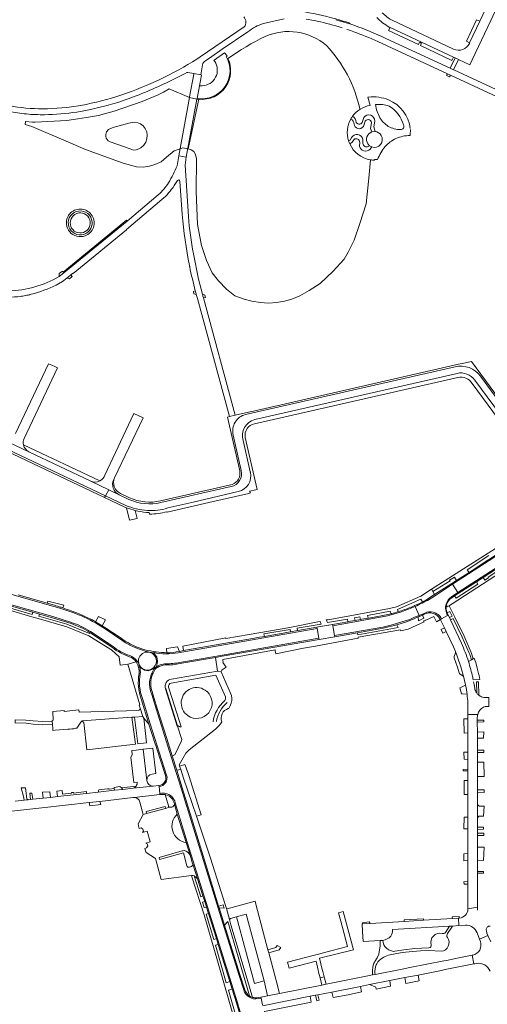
# Model space of a CAD drawing. Header units: metres. Extents: x 166325 to 190320, y 381923 to 404576.
# Tile 376 of 656: x 176731 to 176968, y 385651 to 386149. Entities that reach past the tile are written whole.
import ezdxf

# ---------------------------------------------------------------- set-up
doc = ezdxf.new("R2010")
doc.units = ezdxf.units.M
for name, color, linetype, lineweight in [('B-WE-OG-WATER_MEER-GV', 8, 'Continuous', 18), ('B-WE-VH-VERHARDING_ASFALT-GV', 8, 'Continuous', 18), ('B-WE-VH-VERHARDING_BETONSTRAATSTEEN-GV', 8, 'Continuous', 18), ('B-WE-VH-VERHARDING_STRAATBAKSTEEN-GV', 8, 'Continuous', 18)]:
    doc.layers.add(name, color=color, linetype=linetype, lineweight=lineweight)

msp = doc.modelspace()

# ---------------------------------------------------------------- linework, layer by layer
at = {"layer": 'B-WE-OG-WATER_MEER-GV'}
for points in [[(176886.45, 386135.865, 0.2889696), (176855.454, 386140.456)], [(176855.454, 386140.456, 0.0431384), (176836.659, 386129.339)], [(176903.381, 386103.833, 0.1350663), (176886.45, 386135.865)], [(176836.659, 386129.339, -0.261306), (176835.6, 386115.145)], [(176835.6, 386115.145, -0.2814856), (176821.843, 386108.728)], [(176899.719, 386100.088, -0.092934), (176903.434, 386103.591)], [(176897.682, 386087.659, -0.207107), (176898.821, 386098.691)], [(176899.719, 386100.088, 0.0310782), (176898.821, 386098.691)], [(176900.442, 386096.11, 0.6963696), (176905.137, 386094.925)], [(176898.276, 386086.105, -0.0308135), (176897.682, 386087.659)], [(176904.917, 386088.405, 0.7024788), (176899.193, 386089.282)], [(176900.436, 386088.352, -0.6466564), (176903.304, 386086.891)], [(176908.702, 386078.08, -0.2501816), (176898.276, 386086.105)]]:
    msp.add_lwpolyline(points, format="xyb", dxfattribs=at)
at = {"layer": 'B-WE-OG-WATER_MEER-GV', "flags": 128}
for points in [[(176821.843, 386108.728), (176820.965, 386108.792), (176817.15, 386109.508), (176806.863, 386114.052), (176804.087, 386112.328), (176801.338, 386111.009), (176793.317, 386107.492), (176779.088, 386102.625), (176771.17, 386100.512), (176765.147, 386099.408), (176760.753, 386098.748), (176755.122, 386097.901), (176739.094, 386097.152), (176737.831, 386097.124), (176734.224, 386097.38), (176734.025, 386095.976), (176737.441, 386094.935), (176754.722, 386087.536), (176764.561, 386083.292), (176783.554, 386076.296), (176790.425, 386074.569), (176793.669, 386074.375), (176797.008, 386074.851), (176799.68, 386075.614), (176802.828, 386077.046), (176805.5, 386079.339), (176809.411, 386082.683), (176812.416, 386083.682), (176813.894, 386084.113), (176816.346, 386083.673), (176816.566, 386083.633)], [(176775.129, 386092.25), (176776.274, 386093.397), (176777.181, 386093.827), (176779.089, 386094.59), (176786.485, 386096.592), (176789.204, 386097.068), (176791.065, 386096.827), (176792.449, 386096.3), (176793.832, 386095.295), (176794.787, 386093.955), (176795.598, 386092.185), (176795.837, 386090.511), (176795.646, 386088.647), (176795.122, 386086.974), (176794.025, 386085.397), (176792.594, 386084.059), (176791.496, 386083.534), (176790.209, 386083.057), (176788.825, 386083.01), (176787.107, 386083.633), (176777.134, 386087.084), (176776.084, 386087.706), (176775.082, 386088.998), (176774.891, 386089.955), (176774.891, 386090.864)]]:
    msp.add_lwpolyline(points, close=True, dxfattribs=at)
for points in [[(176821.843, 386108.728), (176816.566, 386083.633), (176817.997, 386083.154), (176819.428, 386082.292), (176820.287, 386080.666), (176820.682, 386078.59), (176820.571, 386062.027), (176821.221, 386045.356), (176823.282, 386034.761), (176825.763, 386027.207), (176828.736, 386020.885), (176831.832, 386016.752), (176835.882, 386012.606), (176840.133, 386009.316), (176844.785, 386007.544), (176848.779, 386006.543), (176852.872, 386005.826), (176857.257, 386005.582), (176861.172, 386005.915), (176865.281, 386006.531), (176868.918, 386007.535), (176873.04, 386009.199), (176877.652, 386011.905), (176883.228, 386015.456), (176889.898, 386021.807), (176895.398, 386027.88), (176897.539, 386031.378), (176899.625, 386035.686), (176900.474, 386037.438), (176903.436, 386045.782), (176906.513, 386055.743), (176907.98, 386068.714), (176908.702, 386078.08)], [(176903.434, 386103.591), (176903.381, 386103.833)], [(176905.439, 386099.456), (176904.781, 386097.473)], [(176909.242, 386096.766), (176908.832, 386093.849), (176909.349, 386092.143), (176911.038, 386092.376), (176910.379, 386094.824), (176910.876, 386097.622)], [(176898.276, 386086.105), (176899.39, 386086.866), (176900.436, 386088.352)], [(176904.887, 386086.737), (176904.917, 386088.405)], [(176908.615, 386083.395), (176909.381, 386084.604), (176908.281, 386085.195), (176907.218, 386084.596)]]:
    msp.add_lwpolyline(points, dxfattribs=at)
at = {"layer": 'B-WE-VH-VERHARDING_ASFALT-GV'}
for points in [[(176844.602, 386150.448, -0.3883815), (176844.862, 386145.314)], [(176846.77, 386142.89, -0.0935231), (176854.618, 386147.019)], [(176876.246, 386149.27, -0.0101249), (176881.796, 386148.182)], [(176881.796, 386148.182, -0.0233275), (176894.425, 386144.816)], [(176896.77, 386144.048, -0.0063087), (176900.361, 386142.783)], [(176900.361, 386142.783, -0.0178508), (176912.427, 386137.991)], [(176916.471, 386139.473, 0.0292392), (176900.365, 386146.114)], [(176820.89, 386129.02, -0.0613031), (176782.887, 386110.952)], [(176823.816, 386126.088, -0.2154446), (176825.233, 386128.168)], [(176805.285, 386116.919, 0.0131556), (176815.899, 386122.295)], [(176783.286, 386107.869, 0.026213), (176805.285, 386116.919)], [(176782.887, 386110.952, -0.0373787), (176762.263, 386105.591)], [(176763.706, 386102.8, 0.0255662), (176783.286, 386107.869)], [(176917.903, 386108.389, 0.127061), (176907.783, 386109.751)], [(176928.896, 386093.971, 0.2633172), (176917.903, 386108.389)], [(176725.65, 386102.53, 0.0253882), (176734.711, 386101.242)], [(176742.993, 386103.89, -0.0508649), (176725.985, 386105.479)], [(176762.263, 386105.591, -0.0396921), (176742.993, 386103.89)], [(176743.856, 386100.88, 0.032571), (176760.215, 386102.231)], [(176760.215, 386102.231, 0.0071124), (176763.706, 386102.8)], [(176908.579, 386105.603, 0.0953216), (176903.682, 386103.747)], [(176911.31, 386105.998, -0.1211339), (176918.268, 386105.211)], [(176913.551, 386099.329, -0.0934921), (176911.31, 386105.998)], [(176918.268, 386105.211, -0.1830048), (176925.479, 386095.744)], [(176734.711, 386101.242, 0.0253683), (176743.856, 386100.88)], [(176900.442, 386096.11, 0.2427916), (176898.821, 386098.691)], [(176899.719, 386100.088, -0.2585834), (176901.519, 386096.982)], [(176901.519, 386096.982, 0.7188403), (176904.781, 386097.473)], [(176905.439, 386099.456, -0.7511157), (176910.876, 386097.622)], [(176909.242, 386096.766, 0.8690384), (176905.821, 386097.039)], [(176917.761, 386094.97, -0.1252195), (176913.551, 386099.329)], [(176907.41, 386086.223, -0.4703302), (176909.349, 386092.143)], [(176911.038, 386092.376, -0.2170757), (176914.19, 386090.417)], [(176923.991, 386093.37, -0.1239062), (176917.761, 386094.97)], [(176925.479, 386095.744, -0.5856541), (176923.991, 386093.37)], [(176904.887, 386086.737, 0.4977774), (176907.218, 386084.596)], [(176914.19, 386090.417, -0.7049364), (176909.381, 386084.604)], [(176916.159, 386084.749, -0.1098283), (176921.619, 386088.82)], [(176921.619, 386088.82, -0.0953099), (176928.778, 386090.41)], [(176908.615, 386083.395, -0.5948673), (176903.175, 386085.005)], [(176912.38, 386078.14, -0.0893628), (176916.159, 386084.749)], [(176908.702, 386078.08, 0.0374767), (176910.783, 386077.89)], [(176810.879, 386075.057, -0.0501026), (176806.559, 386066.459)], [(176811.064, 386067.548, -0.7215551), (176812.369, 386067.212)], [(176806.559, 386066.459, -0.0723418), (176801.36, 386060.38)], [(176803.242, 386057.964, 0.0751515), (176809.51, 386065.119)], [(176756.996, 386049.691, -0.4308247), (176765.679, 386050.851)], [(176767.902, 386049.74, 0.4810019), (176757.052, 386051.189)], [(176755.762, 386049.527, 0.6953952), (176764.356, 386039.625)], [(176757.052, 386051.189, 0.0739545), (176755.762, 386049.527)], [(176756.996, 386049.691, 0.4022942), (176758.158, 386041.384)], [(176758.907, 386042.036, -0.4022917), (176757.77, 386049.098)], [(176764.952, 386050.211, 0.4185094), (176757.77, 386049.098)], [(176764.356, 386039.625, 0.476735), (176767.902, 386049.74)], [(176765.89, 386042.996, 0.4131804), (176764.952, 386050.211)], [(176765.679, 386050.851, -0.4142651), (176766.551, 386042.273)], [(176813.471, 386050.488, 0.0282623), (176817.166, 386024.612)], [(176819.172, 386030.532, -0.0199436), (176816.6, 386049.39)], [(176766.551, 386042.273, -0.407682), (176758.158, 386041.384)], [(176765.89, 386042.996, -0.4003237), (176758.907, 386042.036)], [(176823.742, 386010.018, -0.0221148), (176819.172, 386030.532)], [(176817.288, 386024.01, 0.0136115), (176820.127, 386011.786)], [(176751.181, 386019.04, -0.1298864), (176725.667, 386011.77)], [(176737.112, 386010.021, 0.0491955), (176749.73, 386014.71)], [(176725.793, 386008.65, 0.0354835), (176731.621, 386008.962)], [(176731.621, 386008.962, 0.0151434), (176734.131, 386009.354)], [(176734.131, 386009.354, 0.0056218), (176735.565, 386009.658)], [(176735.565, 386009.658, 0.0088987), (176737.112, 386010.021)], [(176820.643, 386009.846, 0.0043824), (176821.2, 386007.82)], [(176824.247, 386008.17, -0.0037999), (176823.742, 386010.018)], [(176757.469, 385843.999, -0.0580306), (176767.127, 385839.43)], [(176798.932, 385828.652, -0.1012057), (176783.397, 385834.624)], [(176778.502, 385831.856, 0.0950797), (176786.983, 385827.246)], [(176786.983, 385827.246, -0.160458), (176790.705, 385824.46)], [(176790.705, 385824.46, -0.0839289), (176792.045, 385821.407)], [(176801.652, 385822.238, -0.0719675), (176804.558, 385823.121)], [(176806.041, 385823.107, 0.0512659), (176813.216, 385823.935)], [(176797.706, 385808.821, -0.1907173), (176798.22, 385818.689)], [(176799.38, 385820.74, -0.0462862), (176800.446, 385821.595)], [(176800.446, 385821.595, -0.0471292), (176801.652, 385822.238)], [(176805.617, 385766.697, -0.4818123), (176801.782, 385760.933)], [(176803.069, 385757.586, -0.0791117), (176805.078, 385757.503)], [(176852.041, 385653.718, -0.3922035), (176844.645, 385658.125)]]:
    msp.add_lwpolyline(points, format="xyb", dxfattribs=at)
at = {"layer": 'B-WE-VH-VERHARDING_ASFALT-GV', "flags": 128}
for points in [[(176854.618, 386147.019), (176865.14, 386149.34)], [(176900.365, 386146.114), (176898.3, 386146.81), (176892.979, 386148.423), (176891.204, 386148.951)], [(176844.862, 386145.314), (176822.528, 386130.133), (176820.89, 386129.02)], [(176825.233, 386128.168), (176828.451, 386130.344), (176833.787, 386133.998), (176846.77, 386142.89)], [(176912.427, 386137.991), (176947.684, 386121.621), (176949.17, 386120.93), (176972.909, 386109.908), (176975.63, 386108.645), (176977.88, 386107.6)], [(176979.215, 386110.447), (176950.927, 386123.531), (176950.818, 386123.582), (176949.063, 386124.394), (176916.471, 386139.473)], [(176815.899, 386122.295), (176816.377, 386122.209), (176819.38, 386121.667), (176822.889, 386121.017), (176823.816, 386126.088)], [(176907.783, 386109.751), (176907.437, 386109.672), (176908.579, 386105.603)], [(176903.682, 386103.747), (176903.507, 386103.638), (176903.434, 386103.591)], [(176905.821, 386097.039), (176905.137, 386094.925)], [(176909.349, 386092.143), (176908.832, 386093.849), (176909.242, 386096.766)], [(176910.876, 386097.622), (176910.379, 386094.824), (176911.038, 386092.376)], [(176928.778, 386090.41), (176928.792, 386090.625), (176928.97, 386093.35)], [(176897.682, 386087.659), (176898.589, 386088.204), (176899.193, 386089.282)], [(176903.175, 386085.005), (176903.304, 386086.891)], [(176907.218, 386084.596), (176908.281, 386085.195), (176907.41, 386086.223)], [(176909.381, 386084.604), (176908.615, 386083.395)], [(176816.6, 386049.39), (176815.04, 386075.41), (176815.547, 386079.328), (176811.745, 386080.02), (176810.879, 386075.057)], [(176910.783, 386077.89), (176910.81, 386078.27), (176912.38, 386078.14)], [(176809.51, 386065.119), (176811.064, 386067.548)], [(176812.369, 386067.212), (176813.471, 386050.488)], [(176801.36, 386060.38), (176785.62, 386047.06), (176753.56, 386020.86), (176751.292, 386019.106), (176751.236, 386019.073), (176751.181, 386019.04)], [(176785.338, 386042.679), (176785.262, 386042.779), (176803.242, 386057.964)], [(176749.73, 386014.71), (176752.97, 386016.57), (176755.144, 386018.207), (176755.84, 386018.73), (176757.125, 386019.816), (176758.16, 386020.69), (176758.266, 386020.557), (176785.338, 386042.679)], [(176817.166, 386024.612), (176817.227, 386024.311), (176817.288, 386024.01)], [(176821.2, 386007.82), (176837.356, 385948.169), (176840.22, 385948.844), (176824.247, 386008.17)], [(177117.09, 385964.226), (177114.595, 385968.561), (177106.542, 385963.8), (177017.369, 385906.637), (176950.208, 385863.294), (176952.921, 385859.087), (177052.863, 385923.335), (177105.888, 385957.422)], [(176752.055, 385850.996), (176722.033, 385859.601), (176716.622, 385861.286)], [(176917.437, 385847.381), (176889.631, 385842.366), (176890.553, 385837.37), (176915.046, 385841.62), (176919.066, 385842.665), (176921.869, 385843.393), (176926.824, 385844.923)], [(176931.882, 385846.989), (176933.335, 385847.582), (176931.292, 385852.059)], [(176767.127, 385839.43), (176778.502, 385831.856)], [(176882.624, 385836.017), (176881.7, 385840.99), (176811.492, 385828.69)], [(176813.216, 385823.935), (176829.997, 385826.856), (176882.624, 385836.017)], [(176798.932, 385828.652), (176800.588, 385826.671), (176800.923, 385824.218), (176800.446, 385821.595)], [(176804.558, 385823.121), (176804.858, 385823.114), (176806.041, 385823.107)], [(176792.045, 385821.407), (176792.655, 385820.965), (176794.342, 385819.92), (176796.512, 385819.598), (176799.38, 385820.74)], [(176798.22, 385818.689), (176799.38, 385820.74), (176796.512, 385819.598), (176794.342, 385819.92), (176792.655, 385820.965), (176792.045, 385821.407)], [(176801.782, 385760.933), (176802.152, 385757.484), (176803.069, 385757.586)], [(176810.006, 385752.823), (176811.585, 385747.199), (176815.997, 385732.853), (176827.34, 385696.849), (176832.247, 385681.211), (176839.256, 385658.641), (176841.419, 385651.645), (176843.802, 385643.525), (176848.592, 385644.829)], [(176854.051, 385650.625), (176853.363, 385654), (176852.041, 385653.718)]]:
    msp.add_lwpolyline(points, dxfattribs=at)
for points in [[(176822.199, 386115.514), (176823.2, 386120.96), (176822.889, 386121.017), (176819.38, 386121.667), (176819.316, 386121.317), (176817.218, 386109.871), (176817.15, 386109.508), (176820.965, 386108.792), (176821.031, 386109.149)], [(176820.965, 386108.792), (176817.15, 386109.508), (176811.745, 386080.02), (176815.547, 386079.328)]]:
    msp.add_lwpolyline(points, close=True, dxfattribs=at)
at = {"layer": 'B-WE-VH-VERHARDING_BETONSTRAATSTEEN-GV', "flags": 128}
for points in [[(176918.235, 386145.25), (176918.682, 386145.04), (176950.798, 386129.944), (176951.566, 386129.583), (176953.319, 386128.759), (176959.04, 386126.07), (176960.227, 386128.593), (176969.626, 386148.574), (176970.606, 386150.658), (176980.732, 386172.181), (176987.38, 386186.21), (176987.587, 386186.653), (176991.974, 386196.175), (176991.996, 386196.222), (176987.666, 386198.34), (176986.705, 386196.251), (176986.499, 386195.804), (176979.418, 386180.752), (176964.112, 386148.217), (176958.927, 386137.197), (176958.811, 386136.95)], [(176891.204, 386148.951), (176892.979, 386148.423), (176898.3, 386146.81), (176898.379, 386147.207), (176897.958, 386147.342), (176897.537, 386147.476)], [(176950.789, 386134.059), (176919.72, 386148.641)], [(176918.682, 386145.04), (176917.919, 386143.465), (176932.987, 386136.324), (176933.371, 386137.205)], [(176934.445, 386136.665), (176934.043, 386135.836), (176949.971, 386128.322), (176950.798, 386129.944), (176918.682, 386145.04)], [(176835.749, 386130.41), (176836.017, 386130.561), (176836.219, 386130.681), (176834.966, 386132.254), (176829.7, 386128.469), (176829.574, 386128.378), (176829.957, 386127.804)], [(176823.603, 386115.546), (176822.199, 386115.514), (176821.031, 386109.149)], [(176820.127, 386011.786), (176819.143, 386011.472), (176819.442, 386010.219), (176820.643, 386009.846)], [(176824.956, 386009.643), (176823.742, 386010.018)], [(176824.247, 386008.17), (176825.269, 386008.369), (176824.956, 386009.643)], [(176750.43, 385972.77), (176749.04, 385973.428), (176747.512, 385974.151), (176745.93, 385974.9), (176729.209, 385939.608)], [(176733.561, 385937.045), (176750.43, 385972.77)], [(176959.835, 385976.102), (176956.007, 385975.23), (176953.296, 385974.612), (176951.065, 385974.104), (176849.522, 385950.963), (176848.49, 385950.729), (176840.22, 385948.844), (176837.356, 385948.169), (176836.382, 385947.94), (176842.571, 385920.783)], [(176951.544, 385973.291), (176845.55, 385949.174)], [(177012.26, 385909.302), (176984.009, 385943.292), (176959.835, 385976.102)], [(176645.32, 385968.27), (176661.973, 385960.384), (176774.264, 385907.207), (176774.714, 385908.072), (176750.889, 385919.352), (176645.664, 385969.173)], [(176645.664, 385969.173), (176750.889, 385919.352), (176774.714, 385908.072), (176776.297, 385911.118), (176767.211, 385915.453), (176735.98, 385930.276), (176722.435, 385936.675), (176690.485, 385951.809)], [(176850.061, 385944.573), (176952.99, 385967.937)], [(176952.566, 385970.028), (176850.158, 385946.697)], [(177101.99, 385961.68), (177026.478, 385913.44), (177017.205, 385907.427), (177015.646, 385906.417), (177008.002, 385901.333), (177003.147, 385898.191), (177002.859, 385897.937), (176998.79, 385895.331), (176998.237, 385895.013), (176973.388, 385878.895), (176968.526, 385875.74), (176968.175, 385875.555), (176958.598, 385869.323), (176952.282, 385865.243), (176949.92, 385863.741), (176950.208, 385863.294), (177017.369, 385906.637), (177106.542, 385963.8), (177114.595, 385968.561)], [(177011.544, 385908.82), (176983.28, 385942.87), (176964.338, 385968.58)], [(176960.126, 385964.965), (176978.673, 385939.79), (177007.95, 385904.453), (177009.365, 385903.957)], [(176961.481, 385966.61), (176980.745, 385940.532), (177008.142, 385907.54)], [(177105.888, 385957.422), (177052.863, 385923.335), (176952.921, 385859.087), (176953.167, 385858.706), (176956.866, 385861.08), (176962.341, 385864.593), (176965.716, 385866.782), (176982.071, 385877.309), (176985.915, 385879.789), (176992.017, 385883.711), (176996.008, 385886.286), (177008.28, 385894.073), (177013.287, 385897.286), (177024.588, 385904.537), (177029.895, 385907.943), (177049.262, 385920.371), (177049.454, 385920.494)], [(176793.69, 385947.49), (176789.09, 385949.67), (176774.369, 385918.567)], [(176778.857, 385916.364), (176779.265, 385917.221), (176793.69, 385947.49)], [(176805.793, 385899.972), (176805.823, 385899.877), (176826.901, 385904.639), (176847.127, 385909.326), (176848.034, 385909.537), (176847.591, 385910.355), (176850.711, 385911.067), (176851.38, 385911.22), (176845.363, 385937.656)], [(176843.409, 385920.89), (176839.335, 385938.83)], [(176722.435, 385936.675), (176735.98, 385930.276)], [(176771.75, 385915.572), (176733.168, 385933.9)], [(176844.33, 385936.065), (176847.946, 385920.283), (176848.009, 385920.007)], [(176735.98, 385930.276), (176767.211, 385915.453)], [(176779.265, 385917.221), (176778.857, 385916.364)], [(176767.211, 385915.453), (176776.297, 385911.118), (176781.572, 385908.6)], [(176838.787, 385913.783), (176802.555, 385905.495)], [(176802.757, 385904.658), (176838.295, 385912.753)], [(176784.903, 385903.248), (176774.714, 385908.072), (176774.264, 385907.207), (176784.5, 385902.36)], [(176786.51, 385906.28), (176781.572, 385908.6), (176776.297, 385911.118), (176774.714, 385908.072), (176784.903, 385903.248)], [(176781.572, 385908.6), (176786.51, 385906.28)], [(176786.815, 385907.078), (176782.24, 385909.23)], [(176841.855, 385910.18), (176818.383, 385904.734), (176806.21, 385901.91)], [(176785.35, 385902.021), (176786.851, 385895.742), (176790.655, 385896.637), (176789.718, 385900.646)], [(176795.368, 385899.681), (176796.771, 385899.664), (176796.961, 385898.832)], [(176980.741, 385887.049), (176939.635, 385860.772), (176940.259, 385859.587), (176948.998, 385865.112), (176948.724, 385865.423), (176951.262, 385866.887), (176952.282, 385865.243), (176958.598, 385869.323), (176957.729, 385870.692), (176968.545, 385877.833)], [(176993.46, 385881.45), (176992.744, 385882.559), (176986.257, 385878.375), (176985.815, 385879.011), (176985.915, 385879.789), (176982.071, 385877.309), (176983.21, 385876.909), (176983.374, 385876.671), (176968.239, 385866.846), (176968.447, 385866.592), (176966.625, 385865.424), (176965.716, 385866.782), (176962.341, 385864.593), (176963.085, 385863.45), (176952.074, 385856.252), (176951.331, 385857.446), (176949.843, 385856.455)], [(176947.187, 385852.887), (176947.604, 385851.88), (176948.573, 385852.464), (176949.28, 385852.889), (176950.063, 385853.358), (176984.067, 385875.564), (176984.191, 385875.414), (176993.46, 385881.45)], [(176950.208, 385863.294), (176949.92, 385863.741), (176941.165, 385858.143), (176936.783, 385855.296), (176935.017, 385854.364), (176933.508, 385853.568), (176931.081, 385852.522), (176931.292, 385852.059)], [(176952.921, 385859.087), (176950.208, 385863.294), (176941.568, 385857.718), (176938.392, 385855.668)], [(176938.392, 385855.668), (176941.568, 385857.718), (176950.208, 385863.294)], [(176751.293, 385851.957), (176750.869, 385852.087), (176750.446, 385852.217), (176749.643, 385852.455), (176748.839, 385852.691), (176745.154, 385853.753), (176730.593, 385857.949)], [(176922.792, 385849.454), (176922.376, 385850.627), (176934.224, 385855.833), (176935.017, 385854.364), (176936.783, 385855.296), (176941.165, 385858.143), (176940.259, 385859.587), (176939.635, 385860.772), (176934.275, 385857.345), (176921.952, 385851.953), (176918.367, 385851.056), (176887.278, 385845.412), (176886.336, 385845.257), (176886.951, 385844.025), (176897.065, 385845.596), (176897.295, 385844.379), (176897.511, 385844.417), (176900.929, 385845.018), (176900.704, 385846.268), (176903.393, 385846.805), (176903.692, 385845.505), (176904.304, 385845.613), (176907.513, 385846.178), (176907.261, 385847.536), (176918.77, 385849.799), (176919.15, 385848.443)], [(176949.843, 385856.455), (176951.331, 385857.446), (176953.167, 385858.706), (176952.921, 385859.087), (176949.719, 385857.028)], [(176949.719, 385857.028), (176952.921, 385859.087)], [(176778.169, 385831.357), (176766.809, 385838.921), (176766.567, 385838.338), (176755.182, 385843.058), (176740.998, 385847.108), (176741.356, 385848.254), (176737.958, 385849.218), (176737.654, 385848.063), (176726.6, 385851.219), (176727.066, 385852.306), (176724.089, 385853.15), (176723.628, 385852.068), (176721.293, 385852.735), (176721.635, 385853.846)], [(176721.635, 385853.846), (176724.089, 385853.15), (176727.066, 385852.306), (176737.958, 385849.218), (176741.356, 385848.254), (176747.889, 385846.402), (176757.288, 385843.427)], [(176757.469, 385843.999), (176748.07, 385846.974), (176721.799, 385854.423)], [(176745.444, 385854.706), (176745.154, 385853.753), (176748.839, 385852.691), (176749.643, 385852.455), (176750.446, 385852.217), (176750.869, 385852.087), (176751.293, 385851.957)], [(176753.155, 385851.362), (176753.644, 385852.746), (176745.444, 385854.706)], [(176931.292, 385852.059), (176931.081, 385852.522), (176929.886, 385851.956)], [(176950.578, 385846.041), (176955.16, 385836.61), (176958.649, 385828.502), (176958.942, 385827.735), (176959.858, 385825.121), (176960.7, 385825.651), (176959.627, 385828.839), (176956.078, 385837.122), (176951.409, 385846.667), (176951.081, 385847.337), (176948.573, 385852.464), (176947.604, 385851.88), (176947.187, 385852.887)], [(176726.142, 385850.149), (176737.352, 385846.914), (176740.641, 385845.965), (176755.148, 385841.778), (176766.332, 385837.247), (176777.346, 385830.366), (176777.647, 385830.091), (176781.528, 385826.536), (176782.093, 385822.433), (176785.937, 385822.907), (176790.213, 385824.117)], [(176754.811, 385850.802), (176753.983, 385851.083), (176753.155, 385851.362)], [(176919.317, 385848.486), (176919.15, 385848.443), (176916.762, 385847.878), (176914.189, 385847.353), (176907.887, 385846.244), (176907.513, 385846.178), (176904.304, 385845.613), (176903.692, 385845.505), (176900.966, 385845.025), (176900.929, 385845.018), (176897.511, 385844.417), (176897.295, 385844.379), (176889.538, 385843.014), (176889.631, 385842.366), (176917.437, 385847.381)], [(176919.15, 385848.443), (176919.317, 385848.486)], [(176931.292, 385852.059), (176933.335, 385847.582), (176936.219, 385848.76)], [(176932.109, 385846.434), (176932.907, 385846.776), (176933.574, 385847.058), (176933.335, 385847.582), (176931.882, 385846.989)], [(176935.97, 385848.188), (176935.055, 385847.756), (176935.704, 385846.235), (176934.674, 385845.67), (176933.059, 385844.865), (176932.907, 385846.776), (176932.109, 385846.434)], [(176936.219, 385848.76), (176933.335, 385847.582)], [(176933.335, 385847.582), (176933.574, 385847.058), (176935.055, 385847.756), (176935.97, 385848.188)], [(176954.758, 385833.501), (176949.175, 385845.394), (176948.648, 385846.516), (176948.089, 385847.709), (176947.775, 385847.535), (176944.705, 385845.835), (176944.15, 385845.528), (176944.244, 385845.329), (176946.145, 385841.306), (176947.064, 385839.363), (176950.722, 385831.625), (176951.723, 385829.24), (176952.822, 385826.418), (176954.442, 385821.617), (176956.007, 385816.119), (176956.683, 385813.171), (176956.779, 385812.686), (176956.873, 385812.201)], [(176944.705, 385845.835), (176947.775, 385847.535)], [(176947.516, 385848.929), (176948.841, 385849.617), (176950.02, 385847.19), (176948.648, 385846.516), (176949.175, 385845.394), (176950.578, 385846.041)], [(176947.775, 385847.535), (176948.089, 385847.709), (176947.516, 385848.929)], [(176774.743, 385845.298), (176771.235, 385846.965), (176769.586, 385844.376)], [(176773.012, 385842.325), (176774.743, 385845.298)], [(176927.001, 385844.35), (176922.033, 385842.816), (176922.75, 385841.466), (176902.284, 385837.824), (176902.111, 385838.76), (176890.658, 385836.782), (176882.738, 385835.41), (176860.289, 385831.52), (176833.675, 385826.887), (176830.3, 385826.3), (176831.423, 385819.353), (176833.168, 385819.066), (176833.204, 385819.141), (176833.401, 385819.554), (176833.534, 385819.833), (176833.717, 385819.954), (176835.784, 385821.32), (176833.984, 385823.749), (176834.286, 385823.809), (176834.009, 385825.156), (176833.971, 385825.342), (176860.513, 385830.088), (176860.576, 385829.733), (176860.862, 385828.11), (176874.935, 385830.92), (176881.012, 385832.077), (176902.569, 385836.131)], [(176926.824, 385844.923), (176921.869, 385843.393), (176919.066, 385842.665), (176915.046, 385841.62), (176890.553, 385837.37), (176890.658, 385836.782), (176902.111, 385838.76), (176915.173, 385841.033)], [(176902.569, 385836.131), (176902.498, 385836.539), (176923.977, 385840.28), (176924.077, 385839.753), (176927.801, 385840.635), (176935.881, 385844.316), (176935.632, 385844.802), (176936.357, 385845.088), (176936.419, 385844.945), (176940.494, 385846.923), (176940.803, 385847.074), (176942.069, 385844.351), (176944.15, 385845.528), (176944.079, 385845.678)], [(176915.173, 385841.033), (176922.033, 385842.816), (176927.001, 385844.35)], [(176944.079, 385845.678), (176944.15, 385845.528), (176944.705, 385845.835)], [(176766.809, 385838.921), (176778.169, 385831.357)], [(176774.95, 385840.388), (176783.397, 385834.624)], [(176811.492, 385828.69), (176881.7, 385840.99)], [(176881.7, 385840.99), (176881.567, 385841.611), (176871.987, 385839.925), (176871.819, 385839.895), (176868.318, 385839.279), (176855.12, 385836.956), (176851.495, 385836.318), (176850.13, 385836.078), (176814.189, 385829.752), (176812.055, 385829.381)], [(176860.289, 385831.52), (176882.738, 385835.41), (176882.624, 385836.017), (176829.997, 385826.856), (176813.216, 385823.935)], [(176800.246, 385829.126), (176798.932, 385828.652)], [(176811.19, 385831.731), (176805.632, 385830.771), (176805.646, 385828.68)], [(176812.055, 385829.381), (176811.19, 385831.731)], [(176813.345, 385823.349), (176830.3, 385826.3), (176833.675, 385826.887), (176860.289, 385831.52)], [(176951.699, 385828.646), (176951.107, 385826.737)], [(176951.137, 385826.136), (176952.764, 385821.394), (176953.598, 385818.52), (176953.746, 385818.188), (176953.99, 385817.958), (176955.62, 385816.772), (176955.874, 385816.472), (176956.007, 385816.119), (176954.442, 385821.617), (176952.822, 385826.418), (176951.723, 385829.24)], [(176790.213, 385824.117), (176785.937, 385822.907), (176792.086, 385802.366), (176791.766, 385802.23), (176792.219, 385800.558), (176793.551, 385796.372), (176794.155, 385795.632), (176796.649, 385792.576), (176792.799, 385805.283)], [(176961.245, 385825.979), (176960.7, 385825.651), (176959.858, 385825.121), (176958.31, 385824.185)], [(176960.713, 385815.056), (176964.106, 385815.168), (176963.656, 385817.246), (176963.463, 385818.127), (176962.765, 385820.954), (176961.979, 385823.666), (176961.587, 385824.902), (176961.245, 385825.979)], [(176792.045, 385821.407), (176791.465, 385821.253)], [(176798.742, 385818.394), (176799.902, 385820.445), (176799.38, 385820.74), (176798.22, 385818.689)], [(176799.38, 385820.74), (176799.902, 385820.445)], [(176837.986, 385808.277), (176833.168, 385819.066), (176831.423, 385819.353), (176808.018, 385815.245)], [(176835.339, 385806.388), (176830.499, 385817.32), (176807.888, 385813.332)], [(176961.485, 385810.802), (176961.194, 385812.576)], [(176963.427, 385814.041), (176962.449, 385814.013), (176962.485, 385808.362)], [(176963.52, 385807.269), (176963.427, 385814.041)], [(176797.706, 385808.821), (176798.25, 385807.041), (176798.608, 385805.87), (176800.463, 385799.803), (176807.993, 385776.077), (176812.967, 385760.238), (176831.664, 385699.451), (176842.196, 385665.835), (176844.645, 385658.125)], [(176845.208, 385658.168), (176842.686, 385665.967), (176834.892, 385690.931), (176832.195, 385699.571), (176832.194, 385699.572), (176831.904, 385700.521), (176824.778, 385723.763), (176818.203, 385745.205), (176813.539, 385760.418), (176810.763, 385769.255), (176808.457, 385776.598), (176807.1, 385780.873), (176805.722, 385785.215), (176801.037, 385799.978), (176799.182, 385806.045), (176798.824, 385807.216), (176798.28, 385808.996)], [(176805.009, 385810.458), (176811.005, 385791.587), (176811.127, 385791.607), (176813.268, 385784.81), (176813.171, 385784.181), (176809.819, 385777.022), (176808.457, 385776.598), (176810.763, 385769.255), (176812.755, 385769.67), (176812.192, 385771.378), (176811.999, 385771.962), (176815.393, 385777.917), (176816.956, 385779.623), (176830.314, 385790.019)], [(176813.055, 385791.151), (176812.481, 385790.981), (176812.342, 385791.45), (176811.846, 385791.301), (176811.7, 385791.767), (176811.2, 385791.636), (176805.149, 385810.556)], [(176806.626, 385811.296), (176808.5, 385805.531), (176813.055, 385791.151)], [(176826.109, 385809.009), (176826.004, 385809.101), (176825.949, 385809.146)], [(176956.873, 385812.201), (176954.764, 385811.304), (176954, 385810.979), (176954.742, 385807.94), (176955.288, 385807.884), (176957.596, 385807.652)], [(176792.799, 385805.283), (176796.649, 385792.576), (176799.544, 385783.591), (176800.465, 385780.732), (176800.499, 385780.625), (176805.046, 385766.513)], [(176805.617, 385766.697), (176797.22, 385792.76), (176793.362, 385805.491)], [(176836.811, 385800.421), (176837.097, 385800.517), (176837.674, 385801.527), (176838.239, 385803.17)], [(176958.037, 385803.264), (176958.013, 385799.269), (176958.013, 385797.36), (176962.99, 385797.391)], [(176966.831, 385801.408), (176968.654, 385801.412), (176968.617, 385806.031), (176966.964, 385806.015)], [(176791.234, 385799.501), (176761.361, 385798.646), (176761.142, 385799.787), (176758.17, 385799.425), (176753.845, 385798.9), (176753.779, 385799.44), (176748.114, 385798.923), (176748.286, 385794.49), (176747.726, 385794.429), (176747.777, 385794.084), (176747.85, 385792.484), (176748.012, 385790.038), (176748.054, 385789.401), (176749.176, 385789.569), (176755.663, 385789.998)], [(176788.076, 385796.087), (176789.402, 385796.154), (176793.551, 385796.372), (176792.219, 385800.558)], [(176759.731, 385790.44), (176759.938, 385790.481), (176760.145, 385790.523), (176762.233, 385793.594), (176762.829, 385794.305), (176788.076, 385796.087)], [(176962.99, 385797.391), (176958.013, 385797.36), (176958.014, 385795.325), (176958.014, 385788.125), (176958.016, 385778.376), (176958.016, 385774.694), (176958.017, 385769.701), (176958.017, 385768.906), (176958.018, 385764.045), (176958.019, 385756.901), (176958.019, 385755.067), (176958.019, 385754.003), (176958.02, 385745.547), (176958.021, 385739.551), (176958.022, 385727.088), (176958.023, 385723.6), (176958.024, 385712.876), (176958.024, 385711.582), (176958.025, 385699.91), (176958.025, 385699.046), (176962.882, 385699.91), (176962.868, 385717.129)], [(176962.868, 385717.129), (176962.867, 385718.079), (176962.862, 385723.693), (176962.857, 385730.251), (176962.852, 385736.238), (176962.851, 385737.392), (176962.85, 385739.294), (176962.849, 385740.481), (176962.845, 385745.23), (176962.839, 385751.864), (176962.834, 385758.079), (176962.833, 385759.298), (176962.827, 385766.053), (176962.821, 385773.241), (176962.817, 385778.192), (176962.816, 385779.46), (176962.811, 385785.391), (176962.809, 385788.581), (176962.805, 385793.58), (176962.804, 385794.584), (176962.803, 385795.561)], [(176793.784, 385779.855), (176791.33, 385779.574), (176790.166, 385779.419), (176787.942, 385779.243), (176788.182, 385777.044), (176787.432, 385775.768), (176788.493, 385767.272), (176789.026, 385762.986), (176790.771, 385763.203)], [(176798.614, 385780.409), (176793.784, 385779.855), (176795.595, 385764.06)], [(176795.595, 385764.06), (176793.784, 385779.855)], [(176798.31, 385767.319), (176800.239, 385767.568), (176798.614, 385780.409)], [(176827.867, 385724.71), (176820.806, 385746.003), (176814.213, 385765.251), (176812.755, 385769.67), (176810.763, 385769.255), (176813.539, 385760.418), (176818.203, 385745.205), (176824.778, 385723.763), (176831.904, 385700.521), (176834.223, 385701.178), (176834.694, 385699.435), (176832.195, 385699.571), (176834.892, 385690.931), (176836.532, 385692.702), (176841.765, 385674.844), (176847.57, 385655.033)], [(176712.176, 385746.884), (176742.448, 385750.189), (176766.447, 385752.878), (176771.772, 385753.475), (176788.662, 385755.368), (176788.92, 385755.397), (176789.167, 385755.425), (176802.203, 385756.885), (176802.152, 385757.484), (176801.782, 385760.933), (176801.653, 385761.525), (176798.732, 385761.205), (176788.717, 385760.108), (176783.528, 385759.54), (176779.304, 385759.077), (176770.926, 385758.159), (176765.129, 385757.524), (176750.362, 385755.907), (176746.839, 385755.521), (176743.105, 385755.112), (176737.866, 385754.538), (176736.771, 385754.418), (176735.491, 385754.278), (176733.477, 385754.057), (176728.964, 385753.563)], [(176790.139, 385761.172), (176782.713, 385760.38), (176783.528, 385759.54), (176788.717, 385760.108)], [(176788.717, 385760.108), (176798.732, 385761.205)], [(176801.653, 385761.525), (176801.782, 385760.933)], [(176803.136, 385756.99), (176802.203, 385756.885), (176789.167, 385755.425)], [(176792.028, 385753.077), (176793.768, 385746.85), (176795.462, 385747.374), (176795.211, 385748.336), (176801.63, 385750.033), (176804.9, 385750.868), (176805.057, 385749.931), (176806.856, 385750.607)], [(176803.069, 385757.586), (176802.152, 385757.484), (176802.203, 385756.885), (176803.136, 385756.99)], [(176806.498, 385751.27), (176804.959, 385756.915)], [(176809.425, 385752.674), (176809.596, 385752.064), (176811.012, 385747.023), (176815.424, 385732.677), (176817.471, 385726.345), (176818.721, 385722.035), (176818.844, 385721.648), (176821.167, 385714.336), (176823.978, 385705.623), (176824.88, 385702.827), (176825.777, 385700.046), (176826.841, 385696.748), (176830.793, 385684.109), (176831.733, 385681.104), (176837.576, 385662.332), (176838.766, 385658.504), (176840.894, 385651.537), (176843.295, 385643.387), (176843.802, 385643.525), (176841.419, 385651.645), (176839.256, 385658.641), (176832.247, 385681.211), (176827.34, 385696.849)], [(176827.34, 385696.849), (176815.997, 385732.853), (176811.585, 385747.199), (176810.006, 385752.823)], [(176807.746, 385750.501), (176806.856, 385750.607), (176805.057, 385749.931), (176795.462, 385747.374), (176793.768, 385746.85), (176791.216, 385742.136), (176791.458, 385741.083), (176791.738, 385739.712), (176792.689, 385740.017), (176793.66, 385739.469), (176793.977, 385738.367), (176793.473, 385737.766), (176795.766, 385738.378), (176797.325, 385732.946), (176795.043, 385732.35), (176795.746, 385732.013), (176796.063, 385730.951), (176795.464, 385729.964), (176794.602, 385729.675), (176794.951, 385728.424), (176795.21, 385727.627), (176800.04, 385724.657), (176802.851, 385714.034), (176818.165, 385716.042)], [(176811.012, 385747.023), (176809.596, 385752.064), (176809.342, 385751.369), (176808.824, 385750.746)], [(176815.9, 385720.828), (176814.078, 385727.512), (176802.015, 385724.134), (176801.765, 385725.072), (176813.533, 385728.421), (176813.883, 385728.48), (176814.496, 385728.582), (176815.503, 385728.363)], [(176817.471, 385726.345), (176815.424, 385732.677)], [(176849.066, 385654.347), (176846.348, 385663.514), (176838.169, 385691.097), (176837.382, 385693.773), (176835.949, 385699.283), (176835.305, 385701.37), (176827.867, 385724.71)], [(176818.187, 385720.574), (176817.176, 385720.243), (176816.366, 385720.258)], [(176819.591, 385715.764), (176821.167, 385714.336), (176818.844, 385721.648)], [(176818.165, 385716.042), (176818.408, 385715.284), (176824.538, 385696.14), (176828.33, 385683.344), (176829.206, 385680.387), (176840.262, 385641.843), (176840.534, 385640.896), (176841.659, 385641.382), (176836.889, 385657.915), (176838.766, 385658.504), (176837.576, 385662.332), (176835.781, 385661.754), (176830.316, 385680.697), (176831.733, 385681.104)], [(176831.733, 385681.104), (176830.793, 385684.109), (176829.468, 385683.635), (176825.582, 385696.359), (176826.841, 385696.748), (176825.777, 385700.046), (176824.553, 385699.728), (176823.712, 385702.478), (176824.88, 385702.827), (176823.978, 385705.623), (176822.858, 385705.277), (176819.591, 385715.764)], [(176962.93, 385698.527), (176962.882, 385699.91), (176958.025, 385699.046)], [(176953.246, 385694.37), (176950.2, 385694.189), (176935.643, 385693.323), (176925.813, 385692.739), (176908.575, 385691.714), (176904.864, 385691.493), (176904.476, 385691.47), (176904.689, 385687.737), (176904.984, 385682.576), (176913.615, 385683.039), (176915.017, 385683.114)], [(176919.956, 385688.485), (176919.958, 385688.574), (176919.96, 385688.665), (176948.702, 385690.342), (176950.25, 385690.432), (176953.466, 385690.672), (176953.246, 385694.37)], [(176953.694, 385694.4), (176953.246, 385694.37), (176953.466, 385690.672), (176956.746, 385690.858)], [(176947.78, 385686.659), (176950.25, 385690.432), (176948.702, 385690.342), (176946.759, 385687.217)], [(176962.72, 385686.951), (176963.893, 385683.792), (176968.165, 385685.698), (176967.652, 385686.862), (176967.399, 385687.972), (176967.309, 385688.368)], [(176915.017, 385683.114), (176913.615, 385683.039), (176913.714, 385681.786), (176913.626, 385680.225), (176913.367, 385678.317), (176912.91, 385676.252), (176912.17, 385674.413), (176910.982, 385672.459)], [(176969.615, 385682.403), (176968.165, 385685.698), (176963.893, 385683.792), (176964.332, 385682.608)], [(176919.951, 385677.692), (176918.386, 385678.184)], [(176920.388, 385676.172), (176924.732, 385676.987), (176930.008, 385677.592), (176933.989, 385677.827), (176938.279, 385678.081), (176944.464, 385677.697)], [(176938.34, 385679.312), (176931.212, 385678.99), (176925.622, 385678.327), (176921.08, 385677.655)], [(176854.156, 385650.107), (176878.244, 385654.865), (176880.968, 385655.403), (176882.142, 385655.635), (176889.266, 385657.042), (176903.69, 385659.891), (176908.309, 385660.803), (176918.466, 385662.809), (176926.19, 385664.335), (176932.81, 385665.642), (176943.777, 385667.809), (176946.476, 385668.396), (176947.322, 385668.527), (176960.961, 385671.253), (176960.198, 385675.622), (176952.652, 385674.126), (176947.127, 385673.048), (176945.923, 385672.809), (176928.713, 385669.402), (176924.791, 385668.626), (176911.046, 385665.905), (176909.816, 385665.662), (176905.777, 385664.862), (176886.258, 385660.998), (176884.07, 385660.565), (176862.711, 385656.337), (176856.658, 385655.139), (176853.26, 385654.503), (176853.363, 385654), (176854.051, 385650.625)], [(176960.533, 385675.688), (176960.198, 385675.622), (176960.961, 385671.253), (176961.487, 385671.359), (176962.461, 385671.541)], [(176910.962, 385667.53), (176911.307, 385669.794)], [(176909.816, 385665.662), (176911.046, 385665.905)], [(176852.041, 385653.718), (176853.363, 385654), (176853.26, 385654.503), (176851.913, 385654.251)], [(176878.82, 385651.949), (176878.244, 385654.865), (176854.156, 385650.107)], [(176849.141, 385644.984), (176849.179, 385643.608), (176850.188, 385639.926), (176850.907, 385637.3), (176851.81, 385633.97), (176853.837, 385634.52), (176852.306, 385640.375), (176851.957, 385641.712), (176853.178, 385641.914), (176855.658, 385642.324), (176855.95, 385642.372), (176855.065, 385647.222), (176878.82, 385651.949)]]:
    msp.add_lwpolyline(points, dxfattribs=at)
at = {"layer": 'B-WE-VH-VERHARDING_BETONSTRAATSTEEN-GV'}
for points in [[(176893.426, 386148.724, 0.0262884), (176875.474, 386152.92)], [(176919.72, 386148.641, -0.0770532), (176914.739, 386152.421)], [(176897.537, 386147.476, 0.0056605), (176893.426, 386148.724)], [(176911.912, 386150.028, 0.0739664), (176918.235, 386145.25)], [(176933.371, 386137.205, -0.7522317), (176934.445, 386136.665)], [(176958.811, 386136.95, -0.4137327), (176950.789, 386134.059)], [(176821.031, 386109.149, 0.6371106), (176835.749, 386130.41)], [(176829.957, 386127.804, -0.5901525), (176823.603, 386115.546)], [(176820.643, 386009.846, -0.0031445), (176820.127, 386011.786)], [(176951.544, 385973.291, -0.3083318), (176964.338, 385968.58)], [(176952.566, 385970.028, -0.3012596), (176961.481, 385966.61)], [(176952.99, 385967.937, -0.3197668), (176960.126, 385964.965)], [(176839.335, 385938.83, -0.4232928), (176845.55, 385949.174)], [(176844.33, 385936.065, -0.4136255), (176850.158, 385946.697)], [(176845.363, 385937.656, -0.4011655), (176850.061, 385944.573)], [(176733.168, 385933.9, -0.1598639), (176733.561, 385937.045)], [(176735.98, 385930.276, -0.2342635), (176733.168, 385933.9)], [(176774.369, 385918.567, -0.1941456), (176771.75, 385915.572)], [(176779.11, 385912.599, -0.1784821), (176779.265, 385917.221)], [(176843.409, 385920.89, -0.4140366), (176838.295, 385912.753)], [(176842.571, 385920.783, -0.3800853), (176838.787, 385913.783)], [(176841.855, 385910.18, 0.412786), (176848.009, 385920.007)], [(176767.211, 385915.453, 0.2254641), (176771.75, 385915.572)], [(176781.572, 385908.6, -0.4123316), (176778.857, 385916.364)], [(176782.24, 385909.23, -0.1780299), (176779.11, 385912.599)], [(176802.555, 385905.495, -0.1632251), (176786.815, 385907.078)], [(176784.5, 385902.36, 0.0058847), (176785.35, 385902.021)], [(176784.903, 385903.248, 0.0806409), (176795.892, 385900.64)], [(176802.757, 385904.658, -0.1676681), (176786.51, 385906.28)], [(176785.35, 385902.021, 0.0312906), (176789.718, 385900.646)], [(176789.718, 385900.646, 0.0368413), (176795.368, 385899.681)], [(176795.892, 385900.64, 0.0945904), (176806.21, 385901.91)], [(176796.961, 385898.832, 0.055418), (176805.793, 385899.972)], [(176931.292, 385852.059, 0.0195588), (176938.392, 385855.668)], [(176947.775, 385847.535, -0.1888519), (176946.98, 385853.418)], [(176949.719, 385857.028, 0.1274391), (176946.98, 385853.418)], [(176947.516, 385848.929, -0.1715838), (176947.187, 385852.887)], [(176949.843, 385856.455, 0.1937957), (176947.187, 385852.887)], [(176753.155, 385851.362, 0.0014619), (176751.293, 385851.957)], [(176752.055, 385850.996, -0.0827882), (176774.95, 385840.388)], [(176767.725, 385845.444, 0.0297538), (176754.811, 385850.802)], [(176917.437, 385847.381, 0.0471453), (176931.292, 385852.059)], [(176922.792, 385849.454, -0.0113514), (176919.317, 385848.486)], [(176929.141, 385851.659, -0.020609), (176922.792, 385849.454)], [(176929.886, 385851.956, -0.0039364), (176929.141, 385851.659)], [(176940.412, 385848.617, 0.189792), (176935.97, 385848.188)], [(176940.493, 385849.167, 0.1719702), (176936.219, 385848.76)], [(176944.079, 385845.678, 0.2004254), (176940.412, 385848.617)], [(176944.705, 385845.835, 0.2168788), (176940.493, 385849.167)], [(176757.288, 385843.427, -0.0579672), (176766.809, 385838.921)], [(176769.586, 385844.376, 0.0018488), (176767.725, 385845.444)], [(176769.586, 385844.376, -0.005369), (176773.012, 385842.325)], [(176783.389, 385835.41, 0.0181713), (176773.012, 385842.325)], [(176931.882, 385846.989, -0.0208671), (176926.824, 385844.923)], [(176932.109, 385846.434, -0.0210021), (176927.001, 385844.35)], [(176794.626, 385830.194, -0.0755117), (176783.389, 385835.41)], [(176958.31, 385824.185, 0.0274732), (176954.758, 385833.501)], [(176778.169, 385831.357, 0.0912644), (176786.797, 385826.676)], [(176800.494, 385824.465, 1), (176791.362, 385824.465)], [(176800.246, 385829.126, -0.0270174), (176794.626, 385830.194)], [(176798.932, 385828.652, 0.0840761), (176811.492, 385828.69)], [(176805.646, 385828.68, -0.0255647), (176800.246, 385829.126)], [(176812.055, 385829.381, -0.0590913), (176805.646, 385828.68)], [(176951.723, 385829.24, -0.1574662), (176951.699, 385828.646)], [(176786.797, 385826.676, -0.1601612), (176790.213, 385824.117)], [(176791.465, 385821.253, 0.0836815), (176790.213, 385824.117)], [(176791.362, 385824.465, 1.000219), (176800.494, 385824.465)], [(176801.841, 385821.669, -0.1197176), (176806.037, 385822.507)], [(176806.037, 385822.507, 0.0517), (176813.345, 385823.349)], [(176951.107, 385826.737, 0.2115817), (176951.137, 385826.136)], [(176960.452, 385816.268, 0.022454), (176958.31, 385824.185)], [(176791.709, 385818.138, 0.1356744), (176792.799, 385805.283)], [(176791.709, 385818.138, 0.0834829), (176791.465, 385821.253)], [(176793.362, 385805.491, -0.1365109), (176792.307, 385818.084)], [(176792.307, 385818.084, 0.0836377), (176792.045, 385821.407)], [(176797.977, 385816.331, -0.1078276), (176798.742, 385818.394)], [(176799.902, 385820.445, -0.1217179), (176801.841, 385821.669)], [(176798.28, 385808.996, -0.1400169), (176797.977, 385816.331)], [(176808.018, 385815.245, 0.4918351), (176805.009, 385810.458)], [(176807.888, 385813.332, 0.4102766), (176806.626, 385811.296)], [(176960.713, 385815.056, 0.0032946), (176960.452, 385816.268)], [(176961.194, 385812.576, 0.003554), (176960.933, 385813.97)], [(176825.949, 385809.146, 1.0515581), (176816.291, 385796.853)], [(176816.291, 385796.853, 0.9365462), (176826.109, 385809.009)], [(176838.239, 385803.17, 0.2077583), (176837.986, 385808.277)], [(176956.873, 385812.201, -0.0146723), (176957.596, 385807.652)], [(176957.596, 385807.652, -0.0138986), (176958.037, 385803.264)], [(176962.485, 385808.362, -0.1180281), (176961.485, 385810.802)], [(176962.485, 385808.362, 0.066731), (176963.52, 385807.269)], [(176829.091, 385793.733, -0.1749679), (176835.019, 385804.49)], [(176836.273, 385803.476, 0.1734719), (176830.789, 385793.854)], [(176835.019, 385804.49, 0.2861972), (176835.339, 385806.388)], [(176965.374, 385806.275, -0.0947462), (176963.52, 385807.269)], [(176966.964, 385806.015, -0.0716339), (176965.374, 385806.275)], [(176792.219, 385800.558, -0.4220944), (176791.234, 385799.501)], [(176833.553, 385793.675, -0.2191739), (176833.678, 385797.843)], [(176833.678, 385797.843, -0.2131099), (176836.811, 385800.421)], [(176962.99, 385797.391, -0.2150262), (176966, 385801.072)], [(176966, 385801.072, -0.0385335), (176966.831, 385801.408)], [(176830.314, 385790.019, 0.0822397), (176833.553, 385793.675)], [(176962.803, 385795.561, -0.0802715), (176962.99, 385797.391)], [(176755.663, 385789.998, 0.0408053), (176759.731, 385790.44)], [(176790.771, 385763.203, -0.1723412), (176790.139, 385761.172)], [(176795.595, 385764.06, -0.4014308), (176798.31, 385767.319)], [(176798.732, 385761.205, -0.4015257), (176795.595, 385764.06)], [(176805.046, 385766.513, -0.4878633), (176801.653, 385761.525)], [(176788.717, 385760.108, 0.1425691), (176790.139, 385761.172)], [(176789.167, 385755.425, -0.3695793), (176792.028, 385753.077)], [(176803.136, 385756.99, -0.077327), (176804.959, 385756.915)], [(176804.959, 385756.915, -0.2870058), (176809.425, 385752.674)], [(176810.006, 385752.823, 0.2870493), (176805.078, 385757.503)], [(176806.856, 385750.607, -0.2476411), (176806.498, 385751.27)], [(176808.824, 385750.746, -0.1119444), (176807.746, 385750.501)], [(176815.424, 385732.677, -0.6329196), (176811.012, 385747.023)], [(176815.503, 385728.363, -0.1234378), (176817.471, 385726.345)], [(176816.366, 385720.258, -0.2142583), (176815.9, 385720.828)], [(176818.844, 385721.648, -0.269589), (176818.187, 385720.574)], [(176819.591, 385715.764, 0.155417), (176818.165, 385716.042)], [(176958.025, 385699.046, -0.3797235), (176953.694, 385694.4)], [(176918.977, 385685.275, 0.1312919), (176919.956, 385688.485)], [(176956.746, 385690.858, -0.3174451), (176962.72, 385686.951)], [(176967.309, 385688.368, -0.4298744), (176969.252, 385690.435)], [(176915.017, 385683.114, 0.1587057), (176918.977, 385685.275)], [(176916.825, 385679.217, -0.2054667), (176915.017, 385683.114)], [(176944.95, 385686.587, 0.5899129), (176939.526, 385680.95)], [(176944.464, 385677.697, 0.5910291), (176947.653, 385684.613)], [(176946.759, 385687.217, -0.2653118), (176944.95, 385686.587)], [(176947.653, 385684.613, -0.3210908), (176947.78, 385686.659)], [(176918.386, 385678.184, -0.0623784), (176916.825, 385679.217)], [(176939.526, 385680.95, -0.4318311), (176938.34, 385679.312)], [(176964.332, 385682.608, -0.4499758), (176960.533, 385675.688)], [(176912.186, 385671.674, -0.1052572), (176913.978, 385673.74)], [(176913.978, 385673.74, -0.137019), (176920.388, 385676.172)], [(176921.08, 385677.655, -0.1001263), (176919.951, 385677.692)], [(176910.168, 385670.604, 0.1003452), (176909.816, 385665.662)], [(176910.982, 385672.459, 0.07188), (176910.168, 385670.604)], [(176911.307, 385669.794, -0.0780425), (176912.186, 385671.674)], [(176962.461, 385671.541, -0.34539), (176969.242, 385667.534)], [(176911.046, 385665.905, -0.0750989), (176910.962, 385667.53)], [(176847.57, 385655.033, -0.1775077), (176845.208, 385658.168)], [(176847.57, 385655.033, 0.0721784), (176849.066, 385654.347)], [(176851.913, 385654.251, -0.1280948), (176849.066, 385654.347)]]:
    msp.add_lwpolyline(points, format="xyb", dxfattribs=at)
at = {"layer": 'B-WE-VH-VERHARDING_BETONSTRAATSTEEN-GV', "flags": 128}
for points in [[(176964.112, 386148.217), (176962.466, 386148.949), (176957.311, 386138.007), (176958.927, 386137.197)], [(176953.319, 386128.759), (176951.566, 386129.583), (176949.063, 386124.394), (176950.818, 386123.582)], [(176949.17, 386120.93), (176947.684, 386121.621), (176947.221, 386120.712), (176948.736, 386120.011)], [(176785.62, 386047.06), (176785.306, 386047.444), (176753.232, 386021.253), (176753.25, 386021.23), (176753.56, 386020.86)], [(176753.56, 386020.86), (176753.25, 386021.23), (176753.232, 386021.253), (176753.034, 386021.511), (176753.02, 386021.53), (176752.868, 386021.654), (176751.306, 386020.503), (176751.181, 386019.04), (176751.236, 386019.073), (176751.292, 386019.106)], [(176757.85, 386018.969), (176757.125, 386019.816), (176755.84, 386018.73), (176755.144, 386018.207), (176756.441, 386017.764)], [(176854.874, 385838.168), (176868.033, 385840.453), (176868.318, 385839.279), (176871.819, 385839.895), (176871.624, 385841.052), (176883.853, 385843.171), (176883.218, 385844.491), (176882.074, 385844.27), (176867.868, 385841.531), (176847.338, 385837.921), (176835.571, 385835.852), (176835.542, 385836.266), (176813.828, 385832), (176814.189, 385829.752), (176850.13, 385836.078), (176851.495, 385836.318), (176855.12, 385836.956)], [(176889.631, 385842.366), (176889.538, 385843.014), (176887.721, 385842.694), (176887.585, 385842.67), (176884.492, 385842.126), (176884.36, 385842.103), (176881.567, 385841.611), (176881.7, 385840.99), (176882.624, 385836.017), (176882.738, 385835.41), (176890.658, 385836.782), (176890.553, 385837.37)], [(176946.145, 385841.306), (176944.442, 385840.524), (176945.326, 385838.568), (176947.064, 385839.363)], [(176747.777, 385794.084), (176742.93, 385793.846), (176738.139, 385794.193), (176734.443, 385794.58), (176728.998, 385794.711), (176728.978, 385793.185), (176734.476, 385793.02), (176738.047, 385792.577), (176743.013, 385792.206), (176747.85, 385792.484)], [(176958.014, 385795.325), (176955.942, 385795.317), (176956.122, 385788.037), (176958.014, 385788.125)], [(176966.026, 385794.57), (176962.804, 385794.584), (176962.805, 385793.58), (176966.098, 385793.656)], [(176966.012, 385788.591), (176962.809, 385788.581), (176962.811, 385785.391), (176965.941, 385785.467)], [(176958.016, 385778.376), (176956.016, 385778.447), (176956.079, 385774.792), (176958.016, 385774.694)], [(176966.088, 385779.42), (176962.816, 385779.46), (176962.817, 385778.192), (176966.115, 385778.224)], [(176966.033, 385773.25), (176962.821, 385773.241), (176962.827, 385766.053), (176966.235, 385766.119)], [(176816.829, 385766.633), (176815.422, 385770.533), (176814.819, 385772.206), (176812.661, 385771.526), (176812.192, 385771.378), (176812.755, 385769.67), (176814.213, 385765.251), (176820.806, 385746.003), (176823.032, 385746.749)], [(176958.017, 385769.701), (176955.663, 385769.657), (176955.723, 385768.924), (176958.017, 385768.906)], [(176958.018, 385764.045), (176956.119, 385764.059), (176956.093, 385756.94), (176958.019, 385756.901)], [(176734.513, 385757.417), (176734.154, 385760.297), (176732.044, 385760.343), (176733.24, 385755.892), (176733.477, 385754.057), (176735.491, 385754.278), (176734.835, 385754.837)], [(176737.434, 385757.678), (176736.369, 385757.6), (176736.771, 385754.418), (176737.866, 385754.538)], [(176746.523, 385758.368), (176742.749, 385758.087), (176743.105, 385755.112), (176746.839, 385755.521)], [(176752.709, 385759.014), (176750.028, 385758.693), (176750.362, 385755.907), (176765.129, 385757.524), (176765.017, 385758.455), (176758.564, 385757.713), (176758.568, 385758.004), (176757.473, 385757.917), (176757.509, 385757.619), (176752.941, 385757.072)], [(176779.053, 385759.967), (176776.625, 385759.608), (176776.406, 385759.899), (176775.757, 385759.832), (176775.664, 385759.885), (176771.305, 385759.35), (176770.926, 385758.159), (176779.304, 385759.077)], [(176782.713, 385760.38), (176781.89, 385760.94), (176778.993, 385760.517), (176779.053, 385759.967), (176779.304, 385759.077), (176783.528, 385759.54)], [(176966.27, 385759.302), (176962.833, 385759.298), (176962.834, 385758.079), (176966.295, 385758.051)], [(176771.772, 385753.475), (176766.447, 385752.878), (176766.703, 385751.215), (176772.3, 385751.924)], [(176966.28, 385750.989), (176963.681, 385750.998), (176962.839, 385751.864), (176962.845, 385745.23), (176963.589, 385745.96), (176965.937, 385745.957)], [(176958.02, 385745.547), (176956.07, 385745.53), (176955.907, 385739.559), (176958.021, 385739.551)], [(176965.903, 385740.519), (176962.849, 385740.481), (176962.85, 385739.294), (176965.959, 385739.369)], [(176966.013, 385737.35), (176962.851, 385737.392), (176962.852, 385736.238), (176966.053, 385736.205)], [(176966.258, 385730.254), (176962.857, 385730.251), (176962.862, 385723.693), (176965.998, 385723.623)], [(176958.022, 385727.088), (176955.983, 385726.927), (176955.941, 385723.48), (176958.023, 385723.6)], [(176965.986, 385718.073), (176962.867, 385718.079), (176962.868, 385717.129), (176965.984, 385717.123)], [(176958.024, 385712.876), (176956.052, 385712.809), (176956.064, 385711.58), (176958.024, 385711.582)], [(176857.282, 385676.908), (176856.884, 385678.419), (176850.792, 385701.547), (176850.39, 385703.076), (176836.211, 385699.177), (176835.949, 385699.283), (176837.382, 385693.773), (176837.901, 385694.235), (176840.964, 385695.108), (176845.846, 385696.5), (176854.896, 385662.682), (176856.658, 385655.139), (176862.711, 385656.337), (176860.985, 385662.847), (176860.808, 385663.519)], [(176840.964, 385695.108), (176850.044, 385661.421), (176854.896, 385662.682), (176845.846, 385696.5)], [(176895.013, 385697.703), (176892.635, 385697.071), (176893.737, 385692.926), (176897.141, 385680.124), (176889.303, 385678.039), (176882.393, 385676.201), (176880.461, 385675.687), (176866.843, 385672.064), (176867.64, 385669.067), (176881.201, 385672.587), (176882.282, 385668.056), (176882.503, 385667.13), (176883.211, 385664.164), (176885.325, 385664.668), (176884.609, 385667.484), (176884.358, 385668.472), (176882.923, 385674.117), (176900.103, 385678.443)], [(176935.605, 385694.064), (176925.805, 385693.595), (176925.813, 385692.739), (176935.643, 385693.323)], [(176953.653, 385695.296), (176950.141, 385695.036), (176950.2, 385694.189), (176953.246, 385694.37), (176953.694, 385694.4)], [(176908.125, 385692.543), (176904.663, 385692.068), (176904.864, 385691.493), (176908.575, 385691.714)], [(176863.326, 385679.59), (176861.487, 385680.622), (176860.813, 385679.531), (176856.884, 385678.419), (176857.282, 385676.908), (176862.63, 385678.371)], [(176885.325, 385664.668), (176883.211, 385664.164), (176884.07, 385660.565), (176886.258, 385660.998)], [(176932.81, 385665.642), (176926.19, 385664.335), (176926.69, 385661.37), (176933.434, 385662.705)], [(176904.186, 385657.129), (176903.69, 385659.891), (176889.266, 385657.042), (176889.805, 385654.221), (176897.434, 385655.692)], [(176918.466, 385662.809), (176908.309, 385660.803), (176911.422, 385659.427), (176911.544, 385658.476), (176918.948, 385660.017)], [(176882.142, 385655.635), (176880.968, 385655.403), (176881.546, 385652.625), (176882.738, 385652.859)]]:
    msp.add_lwpolyline(points, close=True, dxfattribs=at)
at = {"layer": 'B-WE-VH-VERHARDING_STRAATBAKSTEEN-GV', "flags": 128}
for points in [[(176788.076, 385796.087), (176762.829, 385794.305), (176762.233, 385793.594)], [(176763.722, 385793.319), (176765.283, 385779.582), (176789.79, 385782.419), (176788.076, 385796.087)]]:
    msp.add_lwpolyline(points, dxfattribs=at)
at = {"layer": 'B-WE-VH-VERHARDING_STRAATBAKSTEEN-GV'}
msp.add_lwpolyline([(176762.233, 385793.594, -0.5686669), (176763.722, 385793.319)], format="xyb", dxfattribs=at)
at = {"layer": 'B-WE-VH-VERHARDING_STRAATBAKSTEEN-GV', "flags": 128}
msp.add_lwpolyline([(176794.155, 385795.632), (176793.551, 385796.372), (176789.402, 385796.154), (176790.98, 385782.581), (176791.089, 385782.595), (176795.479, 385783.153)], close=True, dxfattribs=at)

doc.saveas('drawing.dxf')
